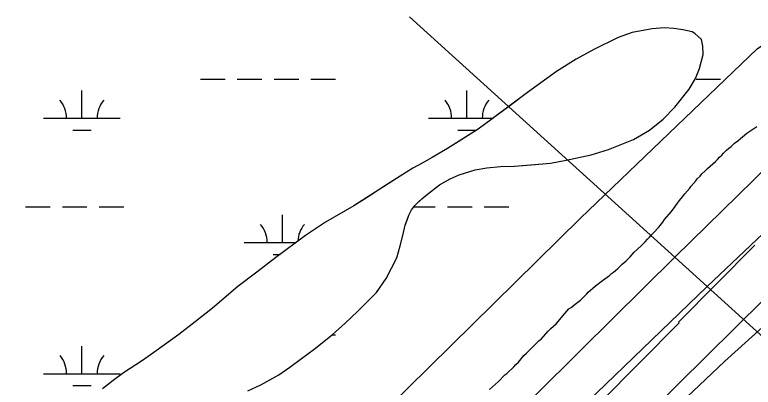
# Model space of a CAD drawing. Extents: x 3281947 to 3319794, y 715894 to 741249.
# Drawn here: x 3295401 to 3296363, y 734135 to 734620 of the extents above; entities that cross this region are included whole.
import ezdxf

# ---------------------------------------------------------------- set-up
doc = ezdxf.new("R2010")
doc.units = 0
for name, color, linetype in [('V-RIVR-RANG', 7, 'Continuous'), ('V-RRAP-RVMT', 7, 'Continuous'), ('V-SITE-VEGE', 7, 'Continuous'), ('V-TOPO-DPTH', 7, 'Continuous'), ('V-TOPO-MAJR', 7, 'Continuous'), ('V-TOPO-MINR', 7, 'Continuous'), ('V-TOPO-SHOR', 7, 'Continuous'), ('V-WETL-SWMP', 7, 'Continuous')]:
    doc.layers.add(name, color=color, linetype=linetype)

msp = doc.modelspace()

# ---------------------------------------------------------------- linework, layer by layer
at = {"layer": 'V-RIVR-RANG'}
msp.add_line((3295915.1, 734617.02), (3296849.34, 733771.57), dxfattribs=at)
at = {"layer": 'V-RRAP-RVMT'}
msp.add_lwpolyline([(3296365.11, 734319.62), (3296265.6, 734219.47), (3296266.5, 734218.5), (3296163.49, 734115.05), (3296164.4, 734114.23), (3296069.72, 734018.09), (3296067.75, 734020.07), (3295959.53, 733910.64), (3295958.01, 733909.46), (3295861.76, 733800.88), (3295858.59, 733803.83), (3295756.17, 733690.2), (3295753.45, 733693.03), (3295661.49, 733578.39), (3295655.82, 733583.02)], dxfattribs=at)
at = {"layer": 'V-SITE-VEGE'}
for points in [[(3295979.81, 734411.5), (3296000.96, 734417.96), (3296015.94, 734420.44), (3296033.63, 734422.2), (3296051.97, 734422.59), (3296098.89, 734426.6), (3296119.33, 734430.36), (3296152.03, 734437.31), (3296174.56, 734444.43), (3296207.36, 734457.49), (3296227.92, 734469.4), (3296245.81, 734484.05), (3296260.99, 734499.44), (3296279.7, 734522.91), (3296288.07, 734537.04), (3296293.03, 734549.87), (3296298.07, 734568.12), (3296297.56, 734579), (3296295.66, 734587.86), (3296286.95, 734595.46), (3296283.59, 734597.55), (3296271.41, 734600.46), (3296259.89, 734602), (3296247, 734602.88), (3296231.36, 734601.77), (3296205.48, 734596.74), (3296187.04, 734590.24), (3296155.55, 734574.44), (3296132.26, 734561.9), (3296106.88, 734546), (3296069.1, 734518.75), (3296023.06, 734484.17), (3296004.51, 734470.87), (3295964.73, 734445.69), (3295944.84, 734433.78), (3295931.83, 734426.52), (3295919.5, 734419.92), (3295898.24, 734406.67), (3295842.66, 734370.87), (3295805.66, 734349.72), (3295779.58, 734332.48), (3295741.1, 734303.88), (3295716.35, 734284.58), (3295691.6, 734265.95), (3295658.56, 734237.95), (3295635.87, 734219.96), (3295614.56, 734203.32), (3295585.02, 734182.06), (3295567.16, 734169.43), (3295542.46, 734153.52), (3295528.72, 734143.55), (3295514.97, 734132.9)], [(3296019.48, 734131.94), (3296031.13, 734142.35), (3296039.57, 734150.71), (3296041.9, 734152.79), (3296051.05, 734161.48), (3296053.75, 734164.27), (3296057.16, 734167.57), (3296064.36, 734175.94), (3296067.76, 734179.07), (3296075.13, 734186.38), (3296077.82, 734189.34), (3296084.1, 734195.43), (3296086.61, 734197.51), (3296095.96, 734207.61), (3296099.55, 734211.09), (3296106.55, 734217.52), (3296117.54, 734230.78), (3296120.23, 734233.92), (3296122.93, 734236.7), (3296125.79, 734238.6), (3296128.3, 734240.68), (3296131.16, 734242.76), (3296134.56, 734245.71), (3296137.96, 734248.31), (3296143.7, 734253.7), (3296146.22, 734256.31), (3296148.19, 734258.58), (3296150.89, 734261.18), (3296154.11, 734263.96), (3296157.52, 734266.74), (3296166.64, 734273.66), (3296172.89, 734277.98), (3296175.94, 734280.41), (3296178.62, 734282.84), (3296181.13, 734284.75), (3296183.64, 734286.83), (3296186.68, 734289.61), (3296192.25, 734295), (3296197.44, 734299.51), (3296202.83, 734304.73), (3296208.22, 734310.48), (3296217.02, 734319), (3296219.17, 734321.26), (3296222.22, 734324.22), (3296225.28, 734327.7), (3296227.8, 734330.14), (3296230.5, 734333.46), (3296233.37, 734336.06), (3296240.02, 734343.2), (3296245.25, 734349.66), (3296247.77, 734353.15), (3296256.06, 734363.1), (3296259.31, 734367.29), (3296264.37, 734374.63), (3296267.26, 734378.12), (3296270.87, 734382.84), (3296274.11, 734386.85), (3296280.41, 734394.18), (3296281.68, 734396.1), (3296288.34, 734403.77), (3296290.32, 734406.21), (3296293.91, 734409.87), (3296296.43, 734412.66), (3296300.02, 734416.14), (3296303.44, 734419.62), (3296310.6, 734425.86), (3296313.83, 734428.82), (3296316.7, 734431.25), (3296319.39, 734434.21), (3296322.27, 734437.17), (3296324.43, 734439.61), (3296328.38, 734443.44), (3296331.43, 734446.22), (3296334.29, 734448.47), (3296338.59, 734452.47), (3296343.06, 734455.76), (3296346.47, 734458.7), (3296349.15, 734460.78), (3296354.88, 734465.64), (3296367.74, 734474.28)], [(3295704.4, 734129.92), (3295721.51, 734137.8), (3295744.8, 734151.02), (3295759.22, 734160.98), (3295774.34, 734172.28), (3295790.83, 734184.25), (3295814.21, 734202.9), (3295831.43, 734218.24), (3295847.29, 734233.62), (3295872.13, 734258.35), (3295884.64, 734276.49), (3295898.65, 734303.44), (3295902.97, 734318.99), (3295906.58, 734332.52), (3295909.51, 734346.05), (3295914.46, 734358.88), (3295917.96, 734365.61), (3295920.04, 734368.3), (3295922.13, 734371.66), (3295931.1, 734380.35), (3295936.6, 734384.34), (3295946.23, 734392.33), (3295954.47, 734398.32), (3295968.18, 734406.25), (3295979.81, 734411.5)]]:
    msp.add_lwpolyline(points, dxfattribs=at)
at = {"layer": 'V-TOPO-DPTH'}
msp.add_lwpolyline([(3296450.71, 734281.14), (3296325.77, 734168.11), (3296203.15, 734052.42)], dxfattribs=at)
at = {"layer": 'V-TOPO-MAJR'}
msp.add_lwpolyline([(3296384.46, 734424.94), (3296261.45, 734304.4), (3296138.88, 734183.41), (3296016.61, 734062.11)], dxfattribs=at)
at = {"layer": 'V-TOPO-MINR'}
for points in [[(3297008.77, 734873.29), (3295633.6, 733514.74), (3295616.72, 733496.49), (3295601.03, 733477.35), (3295587.12, 733456.89), (3295574.39, 733435.53), (3295186.51, 732712.4), (3295151.16, 732643.63), (3295117.45, 732574.11), (3295086.19, 732503.45), (3295056.56, 732432.03), (3295028.83, 732359.8), (3295001.98, 732287.26), (3294976.46, 732214.24), (3294951.82, 732140.9), (3294944.02, 732116.96), (3294916.12, 732031.41), (3294888.21, 731945.87), (3294860.26, 731860.35), (3294832.29, 731774.83), (3294727.61, 731455)], [(3296473.05, 734426.53), (3296303.15, 734266.17), (3296134.94, 734104.03)], [(3296450.71, 734281.14), (3296325.77, 734168.11), (3296203.15, 734052.42)]]:
    msp.add_lwpolyline(points, dxfattribs=at)
at = {"layer": 'V-TOPO-SHOR'}
for points in [[(3295912.34, 734353.48), (3295914.46, 734358.88), (3295917.96, 734365.61), (3295920.04, 734368.3), (3295922.13, 734371.66), (3295926.96, 734376.34), (3295931.1, 734380.35), (3295936.6, 734384.34), (3295946.23, 734392.33), (3295954.47, 734398.32), (3295968.18, 734406.25), (3295979.81, 734411.5), (3296000.96, 734417.96), (3296015.94, 734420.44), (3296033.63, 734422.2), (3296051.97, 734422.59), (3296079.17, 734424.88), (3296098.89, 734426.6), (3296119.33, 734430.36), (3296152.03, 734437.31), (3296174.56, 734444.43), (3296207.36, 734457.49), (3296227.92, 734469.4), (3296245.81, 734484.05), (3296260.99, 734499.44), (3296279.7, 734522.91), (3296288.07, 734537.04), (3296293.03, 734549.87), (3296298.07, 734568.12), (3296297.56, 734579), (3296295.66, 734587.86), (3296286.95, 734595.46), (3296283.59, 734597.55), (3296271.41, 734600.46), (3296259.89, 734602), (3296247, 734602.88), (3296231.36, 734601.77), (3296205.48, 734596.74), (3296187.04, 734590.24), (3296155.55, 734574.44), (3296132.26, 734561.9), (3296106.88, 734546), (3296069.1, 734518.75), (3296044.36, 734500.13), (3296023.06, 734484.17), (3296004.51, 734470.87), (3295978.44, 734454.31), (3295964.73, 734445.69), (3295944.84, 734433.78), (3295931.83, 734426.52), (3295919.5, 734419.92), (3295898.24, 734406.67), (3295881.77, 734396.07), (3295863.25, 734384.13), (3295842.66, 734370.87), (3295805.66, 734349.72), (3295779.58, 734332.48), (3295741.1, 734303.88), (3295716.35, 734284.58), (3295691.6, 734265.95), (3295658.56, 734237.95), (3295635.87, 734219.97), (3295614.56, 734203.32), (3295585.02, 734182.06), (3295567.16, 734169.43), (3295542.46, 734153.52), (3295528.72, 734143.55), (3295514.97, 734132.9)], [(3295704.4, 734129.92), (3295721.51, 734137.8), (3295744.8, 734151.02), (3295759.22, 734160.98), (3295774.34, 734172.28), (3295790.83, 734184.25), (3295814.21, 734202.9), (3295831.43, 734218.24), (3295847.29, 734233.62), (3295872.13, 734258.35), (3295884.64, 734276.49), (3295898.65, 734303.44), (3295902.97, 734318.99), (3295906.58, 734332.52), (3295909.51, 734346.05), (3295912.34, 734353.48)]]:
    msp.add_lwpolyline(points, dxfattribs=at)
at = {"layer": 'V-WETL-SWMP'}
for p, q in [((3295642.72, 734535.83), (3295674.72, 734535.83)), ((3295690.72, 734535.83), (3295722.72, 734535.83)), ((3295738.72, 734535.83), (3295770.72, 734535.83)), ((3295786.72, 734535.83), (3295818.72, 734535.83)), ((3296288.63, 734535.83), (3296320.63, 734535.83)), ((3295488.13, 734485.09), (3295488.13, 734521.09)), ((3295990.04, 734485.09), (3295990.04, 734521.09)), ((3295438.13, 734485.09), (3295538.13, 734485.09)), ((3295940.04, 734485.09), (3296024.29, 734485.09)), ((3295476.13, 734469.66), (3295500.13, 734469.66)), ((3295978.04, 734469.66), (3296002.04, 734469.66)), ((3295414.72, 734369.66), (3295446.72, 734369.66)), ((3295462.72, 734369.66), (3295494.72, 734369.66)), ((3295510.72, 734369.66), (3295542.72, 734369.66)), ((3295920.89, 734369.66), (3295948.63, 734369.66)), ((3295964.63, 734369.66), (3295996.63, 734369.66)), ((3296012.63, 734369.66), (3296044.63, 734369.66)), ((3295749.56, 734323.23), (3295749.56, 734359.23)), ((3295699.56, 734323.23), (3295767.13, 734323.23)), ((3295737.56, 734307.8), (3295746.37, 734307.8)), ((3295814.5, 734203.16), (3295818.72, 734203.16)), ((3295488.13, 734152.41), (3295488.13, 734188.41)), ((3295438.13, 734152.41), (3295538.13, 734152.41)), ((3295476.13, 734136.98), (3295500.13, 734136.98))]:
    msp.add_line(p, q, dxfattribs=at)
for points in [[(3294574.82, 732369.34), (3294665, 732389.4), (3294755.19, 732710.31), (3294835.36, 732900.85), (3294985.67, 733181.66), (3295216.14, 733442.4), (3295546.82, 733773.34), (3296138.04, 734355), (3296368.52, 734575.63), (3296739.28, 734826.34), (3296859.53, 735036.94), (3297100.02, 735227.49), (3297991.86, 735668.74)], [(3295704.4, 734129.92), (3295721.51, 734137.8), (3295744.8, 734151.02), (3295759.22, 734160.98), (3295774.34, 734172.29), (3295790.83, 734184.25), (3295814.21, 734202.9), (3295831.43, 734218.25), (3295847.29, 734233.62), (3295872.13, 734258.35), (3295884.64, 734276.49), (3295898.65, 734303.44), (3295902.97, 734318.99), (3295906.58, 734332.52), (3295909.51, 734346.05), (3295914.46, 734358.88), (3295917.96, 734365.61), (3295920.04, 734368.3), (3295922.13, 734371.66), (3295931.1, 734380.35), (3295936.6, 734384.34), (3295946.23, 734392.33), (3295954.47, 734398.32), (3295968.18, 734406.25), (3295979.81, 734411.5), (3296000.96, 734417.96), (3296015.94, 734420.44), (3296033.63, 734422.2), (3296051.97, 734422.59), (3296098.89, 734426.6), (3296119.33, 734430.36), (3296152.03, 734437.31), (3296174.56, 734444.43), (3296207.36, 734457.49), (3296227.92, 734469.4), (3296245.81, 734484.05), (3296260.99, 734499.44), (3296279.7, 734522.91), (3296288.07, 734537.04), (3296293.03, 734549.87), (3296298.07, 734568.12), (3296297.56, 734579), (3296295.66, 734587.86), (3296286.95, 734595.46), (3296283.59, 734597.55), (3296271.41, 734600.46), (3296259.89, 734602), (3296247, 734602.88), (3296231.36, 734601.77), (3296205.48, 734596.74), (3296187.04, 734590.24), (3296155.55, 734574.44), (3296132.26, 734561.9), (3296106.88, 734546), (3296069.1, 734518.76), (3296023.06, 734484.17), (3296004.51, 734470.87), (3295964.73, 734445.69), (3295944.84, 734433.78), (3295931.83, 734426.52), (3295919.5, 734419.92)], [(3295919.5, 734419.92), (3295898.24, 734406.67), (3295842.66, 734370.87), (3295805.66, 734349.72), (3295779.58, 734332.48), (3295741.1, 734303.88), (3295716.35, 734284.58), (3295691.6, 734265.95), (3295658.56, 734237.95), (3295635.87, 734219.97), (3295614.56, 734203.32), (3295585.02, 734182.06), (3295567.16, 734169.43), (3295542.46, 734153.52), (3295528.72, 734143.55), (3295514.97, 734132.9)]]:
    msp.add_lwpolyline(points, dxfattribs=at)
for centre, start, end in [((3295432.88, 734485.56), 359.22818, 40.77184), ((3295543.37, 734485.56), 139.22818, 180.77184), ((3295934.79, 734485.56), 359.22818, 40.77184), ((3296045.28, 734485.56), 139.22818, 180.77184), ((3295694.32, 734323.7), 359.22818, 40.77184), ((3295804.81, 734323.7), 139.22818, 177.80639), ((3295432.89, 734152.89), 359.22818, 40.77184), ((3295543.37, 734152.89), 139.22818, 180.77184)]:
    msp.add_arc(centre, 35.25, start, end, dxfattribs=at)

doc.saveas('drawing.dxf')
